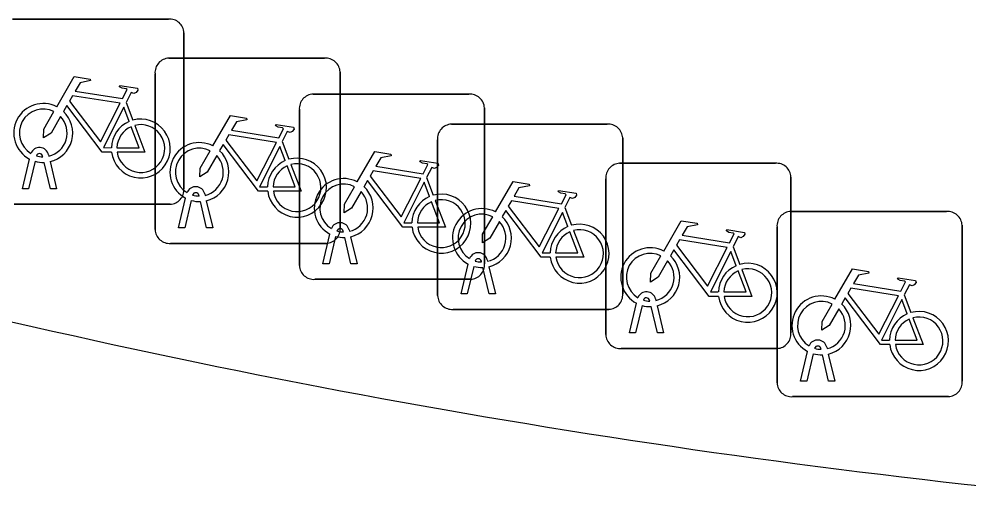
# Model space of a CAD drawing. Extents: x 161772 to 163126, y 383092 to 383917.
# Drawn here: x 163057.41 to 163062.53, y 383651.95 to 383654.51 of the extents above; entities that cross this region are included whole.
import ezdxf

# ---------------------------------------------------------------- set-up
doc = ezdxf.new("R2010")
doc.units = 0
for name, color, linetype in [('IMGEO_Fietsenrek', 7, 'Continuous'), ('IMGEO_Rijbaan_lokaal_gesloten', 7, 'Continuous'), ('IMGEO_Voetpad_open', 7, 'Continuous')]:
    doc.layers.add(name, color=color, linetype=linetype)

msp = doc.modelspace()

# ---------------------------------------------------------------- linework, layer by layer
at = {"layer": 'IMGEO_Fietsenrek'}
for p, q in [((163057.3719, 383654.5125), (163058.2128, 383654.5125)), ((163058.2128, 383654.5125), (163057.3719, 383654.5125)), ((163058.2965, 383654.4381), (163058.2965, 383653.5972)), ((163058.2965, 383653.5972), (163058.2965, 383654.4381)), ((163058.2149, 383654.3015), (163059.0558, 383654.3015)), ((163059.0558, 383654.3015), (163058.2149, 383654.3015)), ((163058.1405, 383653.3769), (163058.1405, 383654.2178)), ((163058.1405, 383654.2178), (163058.1405, 383653.3769)), ((163059.1395, 383654.2271), (163059.1395, 383653.3862)), ((163059.1395, 383653.3862), (163059.1395, 383654.2271)), ((163058.9939, 383654.1075), (163059.8348, 383654.1075)), ((163059.8348, 383654.1075), (163058.9939, 383654.1075)), ((163057.9842, 383654.0622), (163058.0205, 383653.967)), ((163058.9195, 383653.1829), (163058.9195, 383654.0238)), ((163058.9195, 383654.0238), (163058.9195, 383653.1829)), ((163059.9185, 383654.0331), (163059.9185, 383653.1922)), ((163059.9185, 383653.1922), (163059.9185, 383654.0331)), ((163059.7399, 383653.9455), (163060.5808, 383653.9455)), ((163060.5808, 383653.9455), (163059.7399, 383653.9455)), ((163059.6655, 383653.0209), (163059.6655, 383653.8618)), ((163059.6655, 383653.8618), (163059.6655, 383653.0209)), ((163060.6645, 383653.8711), (163060.6645, 383653.0302)), ((163060.6645, 383653.0302), (163060.6645, 383653.8711)), ((163058.8272, 383653.8512), (163058.8635, 383653.756)), ((163057.4245, 383653.5973), (163057.4628, 383653.7573)), ((163057.5349, 383653.7689), (163057.5339, 383653.7732)), ((163057.5656, 383653.7804), (163057.5674, 383653.7725)), ((163057.4932, 383653.7451), (163057.4579, 383653.5973)), ((163057.576, 383653.5973), (163057.5421, 383653.739)), ((163057.5744, 383653.7433), (163057.6094, 383653.5973)), ((163060.6479, 383653.7345), (163061.4888, 383653.7345)), ((163061.4888, 383653.7345), (163060.6479, 383653.7345)), ((163059.6062, 383653.6572), (163059.6425, 383653.562)), ((163061.5725, 383653.6601), (163061.5725, 383652.8192)), ((163061.5725, 383652.8192), (163061.5725, 383653.6601)), ((163060.5735, 383652.8099), (163060.5735, 383653.6508)), ((163060.5735, 383653.6508), (163060.5735, 383652.8099)), ((163057.4579, 383653.5973), (163057.4245, 383653.5973)), ((163057.6094, 383653.5973), (163057.576, 383653.5973)), ((163058.3779, 383653.5579), (163058.3769, 383653.5622)), ((163058.4086, 383653.5694), (163058.4104, 383653.5615)), ((163058.2221, 383653.5135), (163057.3812, 383653.5135)), ((163057.3812, 383653.5135), (163058.2221, 383653.5135)), ((163058.2675, 383653.3863), (163058.3058, 383653.5463)), ((163058.3362, 383653.5341), (163058.3009, 383653.3863)), ((163058.419, 383653.3863), (163058.3851, 383653.528)), ((163058.4174, 383653.5323), (163058.4524, 383653.3863)), ((163060.3522, 383653.4952), (163060.3885, 383653.4)), ((163061.5719, 383653.4745), (163062.4128, 383653.4745)), ((163062.4128, 383653.4745), (163061.5719, 383653.4745)), ((163062.4965, 383653.4001), (163062.4965, 383652.5592)), ((163062.4965, 383652.5592), (163062.4965, 383653.4001)), ((163058.3009, 383653.3863), (163058.2675, 383653.3863)), ((163058.4524, 383653.3863), (163058.419, 383653.3863)), ((163059.0465, 383653.1923), (163059.0848, 383653.3523)), ((163059.1569, 383653.3639), (163059.1559, 383653.3682)), ((163059.1876, 383653.3754), (163059.1894, 383653.3675)), ((163061.4975, 383652.5499), (163061.4975, 383653.3908)), ((163061.4975, 383653.3908), (163061.4975, 383652.5499)), ((163059.0651, 383653.3025), (163058.2242, 383653.3025)), ((163058.2242, 383653.3025), (163059.0651, 383653.3025)), ((163059.1152, 383653.3401), (163059.0799, 383653.1923)), ((163059.198, 383653.1923), (163059.1641, 383653.334)), ((163059.1964, 383653.3383), (163059.2314, 383653.1923)), ((163061.2602, 383653.2842), (163061.2965, 383653.189)), ((163059.0799, 383653.1923), (163059.0465, 383653.1923)), ((163059.2314, 383653.1923), (163059.198, 383653.1923)), ((163059.9029, 383653.2019), (163059.9019, 383653.2062)), ((163059.9336, 383653.2134), (163059.9354, 383653.2055)), ((163059.7925, 383653.0303), (163059.8308, 383653.1903)), ((163059.8612, 383653.1781), (163059.8259, 383653.0303)), ((163059.944, 383653.0303), (163059.9101, 383653.172)), ((163059.9424, 383653.1763), (163059.9774, 383653.0303)), ((163059.8441, 383653.1085), (163059.0032, 383653.1085)), ((163059.0032, 383653.1085), (163059.8441, 383653.1085)), ((163059.8259, 383653.0303), (163059.7925, 383653.0303)), ((163059.9774, 383653.0303), (163059.944, 383653.0303)), ((163060.8109, 383652.9909), (163060.8099, 383652.9952)), ((163060.8416, 383653.0024), (163060.8434, 383652.9945)), ((163062.1842, 383653.0242), (163062.2205, 383652.929)), ((163060.5901, 383652.9465), (163059.7492, 383652.9465)), ((163059.7492, 383652.9465), (163060.5901, 383652.9465)), ((163060.7005, 383652.8193), (163060.7388, 383652.9793)), ((163060.7692, 383652.9671), (163060.7339, 383652.8193)), ((163060.852, 383652.8193), (163060.8181, 383652.961)), ((163060.8504, 383652.9653), (163060.8854, 383652.8193)), ((163060.7339, 383652.8193), (163060.7005, 383652.8193)), ((163060.8854, 383652.8193), (163060.852, 383652.8193)), ((163061.4981, 383652.7355), (163060.6572, 383652.7355)), ((163060.6572, 383652.7355), (163061.4981, 383652.7355)), ((163061.7349, 383652.7309), (163061.7339, 383652.7352)), ((163061.7656, 383652.7424), (163061.7674, 383652.7345)), ((163061.6245, 383652.5593), (163061.6628, 383652.7193)), ((163061.6932, 383652.7071), (163061.6579, 383652.5593)), ((163061.776, 383652.5593), (163061.7421, 383652.701)), ((163061.7744, 383652.7053), (163061.8094, 383652.5593)), ((163061.6579, 383652.5593), (163061.6245, 383652.5593)), ((163061.8094, 383652.5593), (163061.776, 383652.5593)), ((163062.4221, 383652.4755), (163061.5812, 383652.4755)), ((163061.5812, 383652.4755), (163062.4221, 383652.4755))]:
    msp.add_line(p, q, dxfattribs=at)
for points in [[(163057.6101, 383654.0392), (163057.7048, 383654.2027), (163057.791, 383654.1889), (163057.7927, 383654.1802), (163057.7366, 383654.1693), (163057.7104, 383654.124), (163057.9656, 383654.0832)], [(163057.9656, 383654.0832), (163057.9906, 383654.132), (163057.9855, 383654.136), (163057.9623, 383654.1397), (163057.9496, 383654.1472), (163057.9486, 383654.1503), (163057.9508, 383654.1549), (163058.0456, 383654.1398), (163058.0479, 383654.1295), (163058.0385, 383654.1171), (163058.0261, 383654.1107), (163058.0116, 383654.1169), (163057.9842, 383654.0622)], [(163057.9527, 383654.058), (163057.6959, 383654.099), (163057.6792, 383654.0702), (163057.8462, 383653.8499), (163057.9527, 383654.058)], [(163057.6308, 383653.9867), (163057.5792, 383653.8975), (163057.5393, 383653.8715), (163057.5405, 383653.919), (163057.595, 383654.0132)], [(163057.9058, 383653.7945), (163057.8561, 383653.7946), (163057.6654, 383654.0463), (163057.6464, 383654.0135)], [(163058.0007, 383653.96), (163057.9714, 383654.0368), (163057.862, 383653.8187), (163057.9047, 383653.8186)], [(163058.4531, 383653.8282), (163058.5478, 383653.9917), (163058.634, 383653.9779), (163058.6357, 383653.9692), (163058.5796, 383653.9583), (163058.5534, 383653.913), (163058.8086, 383653.8722)], [(163057.9347, 383653.8185), (163058.0546, 383653.8183), (163058.0114, 383653.9319)], [(163058.0312, 383653.9388), (163058.0862, 383653.7942), (163057.9361, 383653.7945)], [(163058.8086, 383653.8722), (163058.8336, 383653.921), (163058.8285, 383653.925), (163058.8053, 383653.9287), (163058.7926, 383653.9362), (163058.7916, 383653.9393), (163058.7938, 383653.9439), (163058.8886, 383653.9288), (163058.8909, 383653.9185), (163058.8815, 383653.9061), (163058.8691, 383653.8997), (163058.8546, 383653.9059), (163058.8272, 383653.8512)], [(163058.7957, 383653.847), (163058.5389, 383653.888), (163058.5222, 383653.8592), (163058.6892, 383653.6389), (163058.7957, 383653.847)], [(163058.7488, 383653.5835), (163058.6991, 383653.5836), (163058.5084, 383653.8353), (163058.4894, 383653.8025)], [(163058.8437, 383653.749), (163058.8144, 383653.8258), (163058.705, 383653.6077), (163058.7477, 383653.6076)], [(163058.4738, 383653.7757), (163058.4222, 383653.6865), (163058.3823, 383653.6605), (163058.3835, 383653.708), (163058.438, 383653.8022)], [(163059.2321, 383653.6342), (163059.3268, 383653.7977), (163059.413, 383653.7839), (163059.4147, 383653.7752), (163059.3586, 383653.7643), (163059.3324, 383653.719), (163059.5876, 383653.6782)], [(163058.7777, 383653.6075), (163058.8976, 383653.6073), (163058.8544, 383653.7209)], [(163058.8742, 383653.7278), (163058.9292, 383653.5832), (163058.7791, 383653.5835)], [(163059.5876, 383653.6782), (163059.6126, 383653.727), (163059.6075, 383653.731), (163059.5843, 383653.7347), (163059.5716, 383653.7422), (163059.5706, 383653.7453), (163059.5728, 383653.7499), (163059.6676, 383653.7348), (163059.6699, 383653.7245), (163059.6605, 383653.7121), (163059.6481, 383653.7057), (163059.6336, 383653.7119), (163059.6062, 383653.6572)], [(163059.5747, 383653.653), (163059.3179, 383653.694), (163059.3012, 383653.6652), (163059.4682, 383653.4449), (163059.5747, 383653.653)], [(163059.2528, 383653.5817), (163059.2012, 383653.4925), (163059.1613, 383653.4665), (163059.1625, 383653.514), (163059.217, 383653.6082)], [(163059.5278, 383653.3895), (163059.4781, 383653.3896), (163059.2874, 383653.6413), (163059.2684, 383653.6085)], [(163059.6227, 383653.555), (163059.5934, 383653.6318), (163059.484, 383653.4137), (163059.5267, 383653.4136)], [(163059.9781, 383653.4722), (163060.0728, 383653.6357), (163060.159, 383653.6219), (163060.1607, 383653.6132), (163060.1046, 383653.6023), (163060.0784, 383653.557), (163060.3336, 383653.5162)], [(163060.3336, 383653.5162), (163060.3586, 383653.565), (163060.3535, 383653.569), (163060.3303, 383653.5727), (163060.3176, 383653.5802), (163060.3166, 383653.5833), (163060.3188, 383653.5879), (163060.4136, 383653.5728), (163060.4159, 383653.5625), (163060.4065, 383653.5501), (163060.3941, 383653.5437), (163060.3796, 383653.5499), (163060.3522, 383653.4952)], [(163059.5567, 383653.4135), (163059.6766, 383653.4133), (163059.6334, 383653.5269)], [(163059.6532, 383653.5338), (163059.7082, 383653.3892), (163059.5581, 383653.3895)], [(163060.3207, 383653.491), (163060.0639, 383653.532), (163060.0472, 383653.5032), (163060.2142, 383653.2829), (163060.3207, 383653.491)], [(163060.2738, 383653.2275), (163060.2241, 383653.2276), (163060.0334, 383653.4793), (163060.0144, 383653.4465)], [(163060.3687, 383653.393), (163060.3394, 383653.4698), (163060.23, 383653.2517), (163060.2727, 383653.2516)], [(163059.9988, 383653.4197), (163059.9472, 383653.3305), (163059.9073, 383653.3045), (163059.9085, 383653.352), (163059.963, 383653.4462)], [(163060.8861, 383653.2612), (163060.9808, 383653.4247), (163061.067, 383653.4109), (163061.0687, 383653.4022), (163061.0126, 383653.3913), (163060.9864, 383653.346), (163061.2416, 383653.3052)], [(163060.3027, 383653.2515), (163060.4226, 383653.2513), (163060.3794, 383653.3649)], [(163060.3992, 383653.3718), (163060.4542, 383653.2272), (163060.3041, 383653.2275)], [(163061.2416, 383653.3052), (163061.2666, 383653.354), (163061.2615, 383653.358), (163061.2383, 383653.3617), (163061.2256, 383653.3692), (163061.2246, 383653.3723), (163061.2268, 383653.3769), (163061.3216, 383653.3618), (163061.3239, 383653.3515), (163061.3145, 383653.3391), (163061.3021, 383653.3327), (163061.2876, 383653.3389), (163061.2602, 383653.2842)], [(163061.2287, 383653.28), (163060.9719, 383653.321), (163060.9552, 383653.2922), (163061.1222, 383653.0719), (163061.2287, 383653.28)], [(163061.1818, 383653.0165), (163061.1321, 383653.0166), (163060.9414, 383653.2683), (163060.9224, 383653.2355)], [(163061.2767, 383653.182), (163061.2474, 383653.2588), (163061.138, 383653.0407), (163061.1807, 383653.0406)], [(163060.9068, 383653.2087), (163060.8552, 383653.1195), (163060.8153, 383653.0935), (163060.8165, 383653.141), (163060.871, 383653.2352)], [(163061.2107, 383653.0405), (163061.3306, 383653.0403), (163061.2874, 383653.1539)], [(163061.3072, 383653.1608), (163061.3622, 383653.0162), (163061.2121, 383653.0165)], [(163061.8101, 383653.0012), (163061.9048, 383653.1647), (163061.991, 383653.1509), (163061.9927, 383653.1422), (163061.9366, 383653.1313), (163061.9104, 383653.086), (163062.1656, 383653.0452)], [(163062.1656, 383653.0452), (163062.1906, 383653.094), (163062.1855, 383653.098), (163062.1623, 383653.1017), (163062.1496, 383653.1092), (163062.1486, 383653.1123), (163062.1508, 383653.1169), (163062.2456, 383653.1018), (163062.2479, 383653.0915), (163062.2385, 383653.0791), (163062.2261, 383653.0727), (163062.2116, 383653.0789), (163062.1842, 383653.0242)], [(163062.1527, 383653.02), (163061.8959, 383653.061), (163061.8792, 383653.0322), (163062.0462, 383652.8119), (163062.1527, 383653.02)], [(163062.1058, 383652.7565), (163062.0561, 383652.7566), (163061.8654, 383653.0083), (163061.8464, 383652.9755)], [(163062.2007, 383652.922), (163062.1714, 383652.9988), (163062.062, 383652.7807), (163062.1047, 383652.7806)], [(163061.8308, 383652.9487), (163061.7792, 383652.8595), (163061.7393, 383652.8335), (163061.7405, 383652.881), (163061.795, 383652.9752)], [(163062.1347, 383652.7805), (163062.2546, 383652.7803), (163062.2114, 383652.8939)], [(163062.2312, 383652.9008), (163062.2862, 383652.7562), (163062.1361, 383652.7565)]]:
    msp.add_lwpolyline(points, dxfattribs=at)
for centre, radius, start, end in [((163058.2186, 383654.4348), 0.0779, 2.4484, 94.2845), ((163058.2186, 383654.4348), 0.0779, 2.4484, 94.2845), ((163058.2182, 383654.2236), 0.0779, 92.4484, 184.2845), ((163058.2182, 383654.2236), 0.0779, 92.4484, 184.2845), ((163059.0616, 383654.2238), 0.0779, 2.4484, 94.2845), ((163059.0616, 383654.2238), 0.0779, 2.4484, 94.2845), ((163058.9972, 383654.0296), 0.0779, 92.4484, 184.2845), ((163058.9972, 383654.0296), 0.0779, 92.4484, 184.2845), ((163059.8406, 383654.0298), 0.0779, 2.4484, 94.2845), ((163059.8406, 383654.0298), 0.0779, 2.4484, 94.2845), ((163057.5371, 383653.8979), 0.159, 62.6766, 242.1369), ((163057.5371, 383653.8979), 0.129, 63.3192, 238.903), ((163057.5371, 383653.8979), 0.159, 283.5766, 46.6042), ((163057.5371, 383653.8979), 0.129, 283.6043, 43.4302), ((163058.0637, 383653.8139), 0.159, 187.0065, 105.7708), ((163058.0637, 383653.8139), 0.159, 113.3408, 178.3217), ((163058.0637, 383653.8139), 0.129, 113.923, 177.9556), ((163058.0637, 383653.8139), 0.129, 188.6715, 104.5883), ((163059.7432, 383653.8676), 0.0779, 92.4484, 184.2845), ((163059.7432, 383653.8676), 0.0779, 92.4484, 184.2845), ((163060.5866, 383653.8678), 0.0779, 2.4484, 94.2845), ((163060.5866, 383653.8678), 0.0779, 2.4484, 94.2845), ((163057.5169, 383653.7693), 0.0499, 12.8025, 158.6934), ((163058.3801, 383653.6869), 0.159, 62.6766, 242.1369), ((163058.3801, 383653.6869), 0.129, 63.3192, 238.903), ((163057.5169, 383653.7693), 0.0174, 12.8025, 163.4502), ((163057.5371, 383653.8979), 0.129, 253.415, 269.0204), ((163058.3801, 383653.6869), 0.129, 283.6043, 43.4302), ((163058.3801, 383653.6869), 0.159, 283.5766, 46.6042), ((163058.9067, 383653.6029), 0.159, 187.0065, 105.7708), ((163057.5371, 383653.8979), 0.159, 253.9967, 271.7867), ((163058.9067, 383653.6029), 0.159, 113.3408, 178.3217), ((163058.9067, 383653.6029), 0.129, 113.923, 177.9556), ((163058.9067, 383653.6029), 0.129, 188.6715, 104.5883), ((163060.6512, 383653.6566), 0.0779, 92.4484, 184.2845), ((163060.6512, 383653.6566), 0.0779, 92.4484, 184.2845), ((163061.4946, 383653.6568), 0.0779, 2.4484, 94.2845), ((163061.4946, 383653.6568), 0.0779, 2.4484, 94.2845), ((163058.3599, 383653.5583), 0.0499, 12.8025, 158.6934), ((163059.1591, 383653.4929), 0.159, 62.6766, 242.1369), ((163059.1591, 383653.4929), 0.129, 63.3192, 238.903), ((163059.1591, 383653.4929), 0.159, 283.5766, 46.6042), ((163058.2188, 383653.5914), 0.0779, 272.4484, 4.2845), ((163058.2188, 383653.5914), 0.0779, 272.4484, 4.2845), ((163058.3599, 383653.5583), 0.0174, 12.8025, 163.4502), ((163058.3801, 383653.6869), 0.129, 253.415, 269.0204), ((163059.1591, 383653.4929), 0.129, 283.6043, 43.4302), ((163059.6857, 383653.4089), 0.159, 113.3408, 178.3217), ((163059.6857, 383653.4089), 0.159, 187.0065, 105.7708), ((163058.3801, 383653.6869), 0.159, 253.9967, 271.7867), ((163059.6857, 383653.4089), 0.129, 113.923, 177.9556), ((163059.6857, 383653.4089), 0.129, 188.6715, 104.5883), ((163059.9051, 383653.3309), 0.159, 62.6766, 242.1369), ((163059.9051, 383653.3309), 0.129, 63.3192, 238.903), ((163061.5752, 383653.3966), 0.0779, 92.4484, 184.2845), ((163061.5752, 383653.3966), 0.0779, 92.4484, 184.2845), ((163062.4186, 383653.3968), 0.0779, 2.4484, 94.2845), ((163062.4186, 383653.3968), 0.0779, 2.4484, 94.2845), ((163059.1389, 383653.3643), 0.0499, 12.8025, 158.6934), ((163059.9051, 383653.3309), 0.129, 283.6043, 43.4302), ((163059.9051, 383653.3309), 0.159, 283.5766, 46.6042), ((163060.4317, 383653.2469), 0.159, 187.0065, 105.7708), ((163058.2184, 383653.3802), 0.0779, 182.4484, 274.2845), ((163058.2184, 383653.3802), 0.0779, 182.4484, 274.2845), ((163059.0618, 383653.3804), 0.0779, 272.4484, 4.2845), ((163059.0618, 383653.3804), 0.0779, 272.4484, 4.2845), ((163059.1389, 383653.3643), 0.0174, 12.8025, 163.4502), ((163059.1591, 383653.4929), 0.129, 253.415, 269.0204), ((163060.4317, 383653.2469), 0.159, 113.3408, 178.3217), ((163060.4317, 383653.2469), 0.129, 113.923, 177.9556), ((163060.4317, 383653.2469), 0.129, 188.6715, 104.5883), ((163059.1591, 383653.4929), 0.159, 253.9967, 271.7867), ((163059.8849, 383653.2023), 0.0499, 12.8025, 158.6934), ((163060.8131, 383653.1199), 0.159, 62.6766, 242.1369), ((163060.8131, 383653.1199), 0.129, 63.3192, 238.903), ((163059.8408, 383653.1864), 0.0779, 272.4484, 4.2845), ((163059.8408, 383653.1864), 0.0779, 272.4484, 4.2845), ((163059.8849, 383653.2023), 0.0174, 12.8025, 163.4502), ((163059.9051, 383653.3309), 0.129, 253.415, 269.0204), ((163060.8131, 383653.1199), 0.129, 283.6043, 43.4302), ((163060.8131, 383653.1199), 0.159, 283.5766, 46.6042), ((163061.3397, 383653.0359), 0.159, 187.0065, 105.7708), ((163058.9974, 383653.1862), 0.0779, 182.4484, 274.2845), ((163058.9974, 383653.1862), 0.0779, 182.4484, 274.2845), ((163059.9051, 383653.3309), 0.159, 253.9967, 271.7867), ((163061.3397, 383653.0359), 0.159, 113.3408, 178.3217), ((163061.3397, 383653.0359), 0.129, 113.923, 177.9556), ((163061.3397, 383653.0359), 0.129, 188.6715, 104.5883), ((163060.7929, 383652.9913), 0.0499, 12.8025, 158.6934), ((163059.7434, 383653.0242), 0.0779, 182.4484, 274.2845), ((163059.7434, 383653.0242), 0.0779, 182.4484, 274.2845), ((163060.5868, 383653.0244), 0.0779, 272.4484, 4.2845), ((163060.5868, 383653.0244), 0.0779, 272.4484, 4.2845), ((163060.7929, 383652.9913), 0.0174, 12.8025, 163.4502), ((163060.8131, 383653.1199), 0.129, 253.415, 269.0204), ((163061.7371, 383652.8599), 0.159, 62.6766, 242.1369), ((163061.7371, 383652.8599), 0.129, 63.3192, 238.903), ((163060.8131, 383653.1199), 0.159, 253.9967, 271.7867), ((163061.7371, 383652.8599), 0.129, 283.6043, 43.4302), ((163061.7371, 383652.8599), 0.159, 283.5766, 46.6042), ((163062.2637, 383652.7759), 0.159, 187.0065, 105.7708), ((163062.2637, 383652.7759), 0.159, 113.3408, 178.3217), ((163062.2637, 383652.7759), 0.129, 113.923, 177.9556), ((163062.2637, 383652.7759), 0.129, 188.6715, 104.5883), ((163060.6514, 383652.8132), 0.0779, 182.4484, 274.2845), ((163060.6514, 383652.8132), 0.0779, 182.4484, 274.2845), ((163061.4948, 383652.8134), 0.0779, 272.4484, 4.2845), ((163061.4948, 383652.8134), 0.0779, 272.4484, 4.2845), ((163061.7169, 383652.7313), 0.0499, 12.8025, 158.6934), ((163061.7169, 383652.7313), 0.0174, 12.8025, 163.4502), ((163061.7371, 383652.8599), 0.129, 253.415, 269.0204), ((163061.7371, 383652.8599), 0.159, 253.9967, 271.7867), ((163061.5754, 383652.5532), 0.0779, 182.4484, 274.2845), ((163061.5754, 383652.5532), 0.0779, 182.4484, 274.2845), ((163062.4188, 383652.5534), 0.0779, 272.4484, 4.2845), ((163062.4188, 383652.5534), 0.0779, 272.4484, 4.2845)]:
    msp.add_arc(centre, radius, start, end, dxfattribs=at)
at = {"layer": 'IMGEO_Rijbaan_lokaal_gesloten'}
msp.add_arc((163067.4811, 383696.7232), 44.9949, 255.13102, 264.37519, dxfattribs=at)
at = {"layer": 'IMGEO_Voetpad_open'}
msp.add_arc((163067.4811, 383696.7232), 44.9949, 255.13102, 264.37519, dxfattribs=at)

doc.saveas('drawing.dxf')
